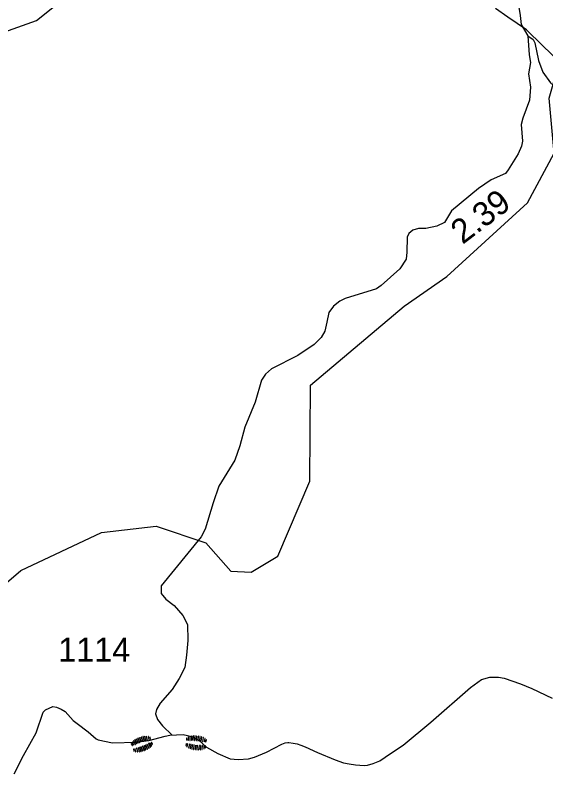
# Model space of a CAD drawing. Extents: x 1248089 to 1457196, y 820910 to 988753.
# Drawn here: x 1338152 to 1340896, y 837256 to 841176 of the extents above; entities that cross this region are included whole.
import ezdxf

# ---------------------------------------------------------------- set-up
doc = ezdxf.new("R2010")
doc.units = 0
for name, color, linetype in [('Exist Boundary Political CountyLine', 7, 'Continuous'), ('Exist Geographical Mountain Gap CELL', 7, 'Continuous'), ('Exist Hydrographic Creek Single Shore', 7, 'Continuous'), ('Exist Hydrographic Misc Water Feature', 7, 'Continuous'), ('Exist Road Non-System Type 51', 7, 'Continuous'), ('Exist Road Secondary Type 51 Attributed', 7, 'Continuous'), ('Prop GRAU CAT1 Cell', 7, 'Continuous'), ('Prop Lane Lines', 7, 'Continuous')]:
    doc.layers.add(name, color=color, linetype=linetype)

msp = doc.modelspace()

# ---------------------------------------------------------------- linework, layer by layer
at = {"layer": 'Exist Boundary Political CountyLine'}
for points in [[(1338147.4, 837255.6), (1338195.4, 837350.9), (1338260.4, 837467.7), (1338297.4, 837574.8), (1338309.4, 837586.5), (1338347.4, 837603.7), (1338365.4, 837600.1), (1338389.4, 837590.1), (1338410.4, 837577.5), (1338452.4, 837531.7), (1338473.4, 837515.4), (1338530.4, 837472.5), (1338570.4, 837435.9), (1338581.4, 837431.3), (1338655.4, 837414.9), (1338778.4, 837418.4), (1338843.4, 837427.3), (1338927.4, 837450.6), (1338951.4, 837455.1), (1339021.4, 837458.7), (1339065.4, 837448), (1339102.4, 837430.1), (1339141.4, 837393.8), (1339200.4, 837359.8), (1339264.3, 837333), (1339306.3, 837330.2), (1339358.4, 837333.1), (1339390.6, 837342.5), (1339451.1, 837367.3), (1339532, 837409.7), (1339548.2, 837415.4), (1339562.2, 837417.1), (1339568.2, 837417), (1339590.2, 837414.5), (1339610.1, 837410.1), (1339630, 837403.7), (1339651.8, 837395.3), (1339715.3, 837366), (1339806.6, 837328.1), (1339850.3, 837313.2), (1339880.2, 837306.6), (1339912.1, 837302), (1339934.1, 837299.5), (1339960.1, 837299), (1339974.1, 837300.7), (1340004.3, 837308.1), (1340038.6, 837323.5), (1340093.4, 837360.4), (1340158.3, 837403.1), (1340302.5, 837522.1), (1340506.5, 837702.3), (1340563.4, 837743.2), (1340607.6, 837754.3), (1340633.7, 837755.8)], [(1340633.7, 837755.8), (1340651.8, 837755.4), (1340681.6, 837750.8), (1340765, 837721.1), (1340824.6, 837695.9), (1340929.6, 837645.8)]]:
    msp.add_lwpolyline(points, dxfattribs=at)
at = {"layer": 'Exist Geographical Mountain Gap CELL'}
for points in [[(1338772.6, 837407.3), (1338774.2, 837407.9), (1338765.8, 837426.4), (1338764.2, 837425.8)], [(1338780.4, 837411.6), (1338782, 837412.1), (1338773, 837432.3), (1338771.4, 837431.8)], [(1338786.6, 837414.5), (1338788.3, 837415.1), (1338780.6, 837436.8), (1338779, 837436.3)], [(1338794.9, 837417.4), (1338796.6, 837418), (1338788.9, 837439.8), (1338787.3, 837439.2)], [(1338803.1, 837420.3), (1338804.7, 837420.9), (1338797, 837442.6), (1338795.4, 837442.1)], [(1338811.4, 837423.3), (1338813, 837423.8), (1338805.3, 837445.5), (1338803.7, 837445)], [(1338819.5, 837426.1), (1338821.1, 837426.7), (1338813.5, 837448.4), (1338811.8, 837447.8)], [(1338826.4, 837427.8), (1338828, 837428.4), (1338822.3, 837449.7), (1338820.7, 837449.1)], [(1338835, 837429.3), (1338836.7, 837429.9), (1338831.5, 837449.6), (1338829.9, 837449)], [(1338841.3, 837448.3), (1338841.1, 837449), (1338839.4, 837448.4), (1338843.1, 837432.9), (1338843.3, 837432.2), (1338844.9, 837432.8)], [(1338849.8, 837434.5), (1338851.4, 837435.1), (1338849.7, 837444.9), (1338848.1, 837444.3)], [(1339039.7, 837429.8), (1339041.4, 837429.7), (1339040.7, 837434.9), (1339040, 837440.2), (1339038.3, 837440.4), (1339039, 837435.1)], [(1339048.1, 837445), (1339048.2, 837445.7), (1339046.5, 837445.9), (1339046.8, 837429.9), (1339046.7, 837429.2), (1339048.5, 837429.1)], [(1339055.3, 837428.4), (1339057, 837428.3), (1339057.1, 837448.6), (1339055.4, 837448.8)], [(1339064.2, 837429.1), (1339065.9, 837428.9), (1339066.1, 837451), (1339064.4, 837451.2)], [(1339071.1, 837429.2), (1339072.9, 837429), (1339074.9, 837452), (1339073.2, 837452.1)], [(1339079.9, 837428.4), (1339081.6, 837428.3), (1339083.7, 837451.2), (1339081.9, 837451.4)], [(1339088.5, 837427.7), (1339090.2, 837427.5), (1339092.3, 837450.5), (1339090.5, 837450.6)], [(1339097.3, 837426.9), (1339099, 837426.7), (1339101, 837449.7), (1339099.3, 837449.8)], [(1339105.9, 837426.1), (1339107.6, 837426), (1339109.6, 837448.9), (1339107.9, 837449.1)], [(1339112.8, 837424.8), (1339114.5, 837424.6), (1339118.2, 837446.4), (1339116.5, 837446.6)], [(1339121.3, 837422.6), (1339123, 837422.4), (1339126.5, 837442.5), (1339124.8, 837442.6)], [(1339134.9, 837437.3), (1339135, 837438), (1339133.2, 837438.1), (1339130.1, 837422.5), (1339130.1, 837421.8), (1339131.8, 837421.7)], [(1339136.9, 837421.2), (1339138.7, 837421.1), (1339141.1, 837430.6), (1339139.4, 837430.8)], [(1338757.8, 837402.1), (1338759.4, 837402.6), (1338756.6, 837407.1), (1338753.8, 837411.6), (1338752.1, 837411.1), (1338755, 837406.5)], [(1338759.1, 837419.4), (1338758.9, 837420), (1338757.3, 837419.4), (1338764.2, 837405.1), (1338764.4, 837404.4), (1338766, 837405)], [(1338766.1, 837383), (1338764.5, 837382.4), (1338766.5, 837372.7), (1338768.1, 837373.3)], [(1338774.9, 837369.4), (1338775.2, 837368.7), (1338776.8, 837369.4), (1338772.8, 837384.8), (1338772.5, 837385.4), (1338770.9, 837384.8)], [(1338780.7, 837388.6), (1338779.1, 837387.9), (1338784.7, 837368.4), (1338786.3, 837369)], [(1338789.4, 837390.3), (1338787.8, 837389.7), (1338793.9, 837368.5), (1338795.6, 837369.1)], [(1338796.2, 837392.1), (1338794.6, 837391.5), (1338802.8, 837370), (1338804.4, 837370.6)], [(1338804.3, 837395.2), (1338802.7, 837394.6), (1338810.8, 837373), (1338812.4, 837373.7)], [(1338812.5, 837398.3), (1338810.9, 837397.7), (1338819.1, 837376.2), (1338820.7, 837376.8)], [(1338820.6, 837401.4), (1338818.9, 837400.8), (1338827.1, 837379.2), (1338828.7, 837379.8)], [(1338828.8, 837404.5), (1338827.1, 837403.9), (1338835.3, 837382.3), (1338837, 837383)], [(1338835, 837407.6), (1338833.4, 837407), (1338842.8, 837387), (1338844.4, 837387.6)], [(1338842.7, 837412.1), (1338841.1, 837411.5), (1338849.9, 837393.1), (1338851.5, 837393.7)], [(1338856.4, 837400.3), (1338856.6, 837399.7), (1338858.3, 837400.3), (1338851, 837414.5), (1338850.8, 837415.1), (1338849.1, 837414.5)], [(1338857.4, 837417.7), (1338855.7, 837417), (1338858.6, 837412.6), (1338861.6, 837408.2), (1338863.2, 837408.8), (1338860.3, 837413.3)], [(1339039.1, 837411.4), (1339037.4, 837411.5), (1339034.7, 837402), (1339036.4, 837401.8)], [(1339040.8, 837395.2), (1339040.7, 837394.5), (1339042.4, 837394.3), (1339045.9, 837409.9), (1339046, 837410.6), (1339044.3, 837410.8)], [(1339054.7, 837409.6), (1339053, 837409.8), (1339049, 837389.8), (1339050.7, 837389.6)], [(1339063.1, 837407.2), (1339061.4, 837407.4), (1339057.2, 837385.7), (1339059, 837385.5)], [(1339070.1, 837405.7), (1339068.3, 837405.9), (1339065.8, 837383), (1339067.5, 837382.8)], [(1339078.6, 837404.7), (1339076.9, 837404.9), (1339074.4, 837382), (1339076.1, 837381.8)], [(1339087.4, 837403.7), (1339085.7, 837403.9), (1339083.1, 837381), (1339084.8, 837380.9)], [(1339096, 837402.8), (1339094.2, 837403), (1339091.6, 837380.1), (1339093.4, 837379.9)], [(1339104.7, 837401.8), (1339103, 837402), (1339100.4, 837379.1), (1339102.1, 837378.9)], [(1339111.6, 837401.7), (1339109.9, 837401.9), (1339109.2, 837379.8), (1339110.9, 837379.6)], [(1339120.5, 837402.2), (1339118.8, 837402.4), (1339118.2, 837382), (1339120, 837381.8)], [(1339127.3, 837385.5), (1339127.2, 837384.7), (1339129, 837384.6), (1339129, 837400.5), (1339129.1, 837401.2), (1339127.4, 837401.4)], [(1339136.1, 837400.4), (1339134.4, 837400.6), (1339135, 837395.4), (1339135.5, 837390), (1339137.2, 837389.8), (1339136.7, 837395.2)]]:
    msp.add_lwpolyline(points, close=True, dxfattribs=at)
at = {"layer": 'Exist Hydrographic Creek Single Shore'}
for points in [[(1340700.6, 841166.3), (1340636.9, 841210.4)], [(1340879.3, 841020.1), (1340795.8, 841100.3), (1340700.6, 841166.3)]]:
    msp.add_lwpolyline(points, dxfattribs=at)
at = {"layer": 'Exist Hydrographic Misc Water Feature'}
for points in [[(1335552.3, 839943.2), (1335976.4, 840256.4), (1336135.4, 840302.4), (1336279.3, 840401.2), (1336489.3, 840472.6), (1336644.3, 840676.3), (1336812.3, 840771.3), (1337290.3, 840886.6), (1337333.3, 840944.7), (1337611.3, 841080.3), (1338020.3, 841062.2), (1338263.3, 841149.3), (1338493.4, 841335.1), (1339203.4, 841786.9), (1339576.3, 842078.2), (1339774.3, 842350)], [(1338882.1, 838536), (1339138.6, 838449.7), (1339267.7, 838302.1), (1339372.9, 838297.8), (1339510.6, 838380.3), (1339676, 838768.2), (1339679.8, 839264.7), (1340163.8, 839671.9), (1340383.8, 839825.1), (1340800.8, 840207.3), (1340939.8, 840463.9), (1340913.4, 840746.9), (1340966.8, 840936.1), (1340879.3, 841020.1)], [(1335860.8, 837765.7), (1336179.7, 837848), (1336312.7, 837838.7), (1336534.8, 837689.8), (1336718.7, 837696), (1336987.7, 837798.9), (1337237.8, 837790.6), (1337487.9, 837774.7), (1337696.1, 837891.9), (1338181.5, 838305.9), (1338598, 838503.4), (1338882.1, 838536)]]:
    msp.add_lwpolyline(points, dxfattribs=at)
at = {"layer": 'Exist Road Non-System Type 51'}
msp.add_lwpolyline([(1340802.6, 841069.2), (1340830.2, 841050.5), (1340840.3, 841033), (1340857.8, 840942.6), (1340880.4, 840882.3), (1340920.6, 840827.1), (1340950.7, 840799.4), (1341008.4, 840794.4), (1341141.4, 840786.9), (1341264.3, 840764.3), (1341299.5, 840766.8), (1341347.1, 840781.9), (1341402.3, 840822), (1341412.4, 840834.6), (1341470.1, 840847.1), (1341515.3, 840834.6), (1341600.6, 840771.8), (1341748.2, 840701.7)], dxfattribs=at)
at = {"layer": 'Exist Road Secondary Type 51 Attributed'}
msp.add_lwpolyline([(1340750.6, 841261.6), (1340764.2, 841175.6), (1340768.7, 841128.1), (1340802.6, 841069.2), (1340809.4, 840971.8), (1340816.2, 840932.2), (1340807.2, 840874), (1340816.3, 840805), (1340811.8, 840737.1), (1340777.8, 840644.2), (1340768.8, 840612.1), (1340775.6, 840526), (1340769.9, 840498.9), (1340752.9, 840460.4), (1340702, 840376.6), (1340687.3, 840357.4), (1340614.4, 840325.1), (1340548.8, 840279.8), (1340408.6, 840165.5), (1340372.4, 840105.5), (1340332.8, 840086.2), (1340275.1, 840073.8), (1340237.8, 840073.8), (1340208.4, 840065.9), (1340188, 840047.7), (1340179.1, 840029.1), (1340178, 839952.1), (1340173.5, 839915.9), (1340141.8, 839866.1), (1340045.7, 839780), (1340020, 839762.5), (1339858.3, 839711.5), (1339831.1, 839699.1), (1339798.3, 839673.1), (1339774.6, 839640.2), (1339764.4, 839590.4), (1339753.1, 839542.9), (1339733.9, 839510.1), (1339698.2, 839474.4), (1339613.4, 839417.9), (1339477.6, 839348.8), (1339446, 839320.5), (1339425.6, 839289.9), (1339392.8, 839175.6), (1339339.8, 839047.5), (1339313.8, 838951.2), (1339288.9, 838876.5), (1339206.3, 838743), (1339176.1, 838655.3), (1339134.2, 838520.6), (1339113.8, 838479.9), (1338907.9, 838227), (1338906.7, 838187.3), (1338931.6, 838157.9), (1338974.6, 838126.2), (1339018.7, 838073), (1339043.6, 838027.7), (1339044.7, 837945.1), (1339038.1, 837869.1), (1339030.2, 837805.7), (1339000.8, 837748), (1338964.6, 837691.4), (1338901.3, 837620.1), (1338883.2, 837587.3), (1338878.7, 837565.8), (1338887.7, 837536.3), (1338914.8, 837503.5), (1338963.9, 837455.7)], dxfattribs=at)

# ---------------------------------------------------------------- texts
at = {"layer": 'Prop GRAU CAT1 Cell'}
msp.add_text('2.39', height=125, rotation=37.3145, dxfattribs=at).set_placement((1340466, 839988.9))
at = {"layer": 'Prop Lane Lines'}
msp.add_text('1114', height=125, dxfattribs=at).set_placement((1338375.5, 837834.7))

doc.saveas('drawing.dxf')
